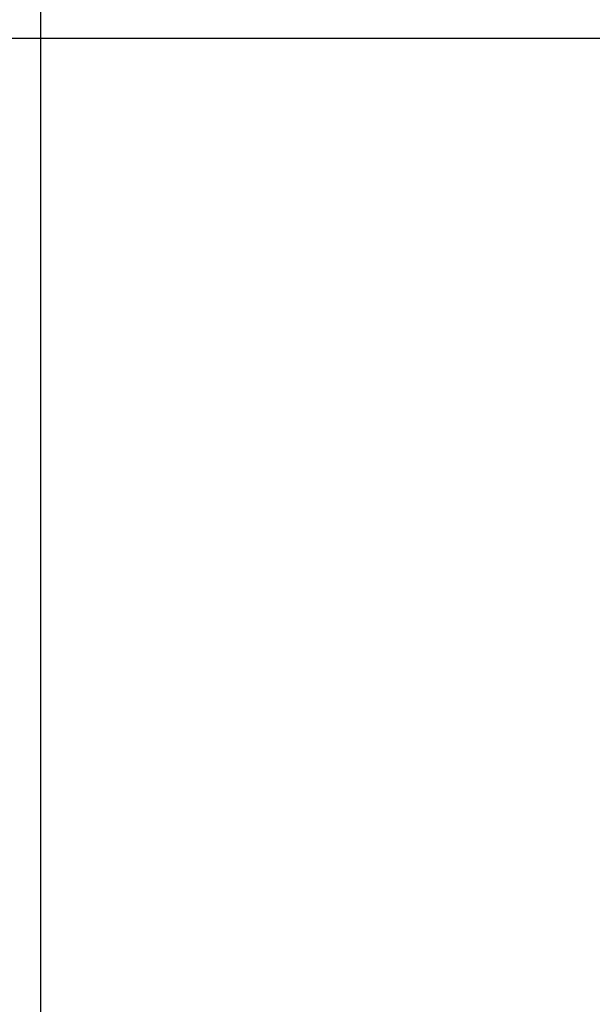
# Model space of a CAD drawing. Header units: inches. Extents: x 170 to 284, y 215 to 248.
# Tile 478 of 656: x 210.889 to 211.011, y 223.947 to 224.158. Entities that reach past the tile are written whole.
import ezdxf

# ---------------------------------------------------------------- set-up
doc = ezdxf.new("R2010")
doc.units = ezdxf.units.IN
doc.header["$LTSCALE"] = 0.25
doc.header["$MEASUREMENT"] = 0
doc.layers.add('ANNOTATIONS', color=1, linetype='Continuous')
doc.layers.add('RH FRONT OF HOOD', color=7, linetype='Continuous')
doc.styles.add('ARIAL', font='arial.ttf', dxfattribs={"height": 0.09375})
doc.dimstyles.new('STANDARD$0', dxfattribs={"dimtxt": 0.09375, "dimasz": 0.09375, "dimexe": 0.03125, "dimexo": 0.046875, "dimgap": 0.09, "dimtad": 0, "dimtih": 1, "dimtoh": 1, "dimdec": 4, "dimzin": 0, "dimdsep": 46, "dimtxsty": 'ARIAL', "dimcen": 0.09, "dimadec": 0, "dimazin": 0, "dimtfac": 1, "dimtdec": 4, "dimtofl": 0, "dimtmove": 0, "dimatfit": 1, "dimfxl": 1, "dimtolj": 1, "dimtzin": 0, "dimarcsym": 0})

# ---------------------------------------------------------------- blocks, each defined once
blk = doc.blocks.new('*D78')
at = {"layer": 'ANNOTATIONS', "color": 0, "lineweight": -2, "transparency": 16777216}
for p, q in [((210.81258, 224.15443), (212.25303, 224.15443)), ((212.22178, 224.06068), (212.22178, 222.3405)), ((212.22178, 220.18546), (212.22178, 221.90564)), ((211.49125, 220.09171), (212.25303, 220.09171))]:
    blk.add_line(p, q, dxfattribs=at)
at = {"layer": 'ANNOTATIONS', "color": 0, "transparency": 16777216}
for points in [[(212.20615, 224.06068), (212.2374, 224.06068), (212.22178, 224.15443)], [(212.20615, 220.18546), (212.2374, 220.18546), (212.22178, 220.09171)]]:
    blk.add_solid(points, dxfattribs=at)
at = {"layer": 'defpoints', "color": 0, "transparency": 16777216}
for p in [(210.76571, 224.15443), (211.44438, 220.09171), (212.22178, 220.09171)]:
    blk.add_point(p, dxfattribs=at)
at = {"layer": 'ANNOTATIONS', "color": 0, "transparency": 16777216, "insert": (212.22178, 222.12307), "char_height": 0.09375, "attachment_point": 5, "style": 'ARIAL'}
blk.add_mtext('\\A1;OPENING\\PHEIGHT', dxfattribs=at)

msp = doc.modelspace()

# ---------------------------------------------------------------- linework, layer by layer
at = {"layer": 'RH FRONT OF HOOD'}
msp.add_line((210.89315, 220.09171), (210.89315, 224.34448), dxfattribs=at)

# ---------------------------------------------------------------- dimensions: what is measured, and where the dimension line sits
at = {"layer": 'ANNOTATIONS'}
dim = msp.add_linear_dim(base=(212.22178, 220.09171), p1=(210.76571, 224.15443), p2=(211.44438, 220.09171), angle=90, text='OPENING\\PHEIGHT', dimstyle='STANDARD$0', dxfattribs=at)
dim.commit()
dim.dimension.update_dxf_attribs({"geometry": '*D78', "text_midpoint": (212.22178, 222.12307)})

doc.saveas('drawing.dxf')
